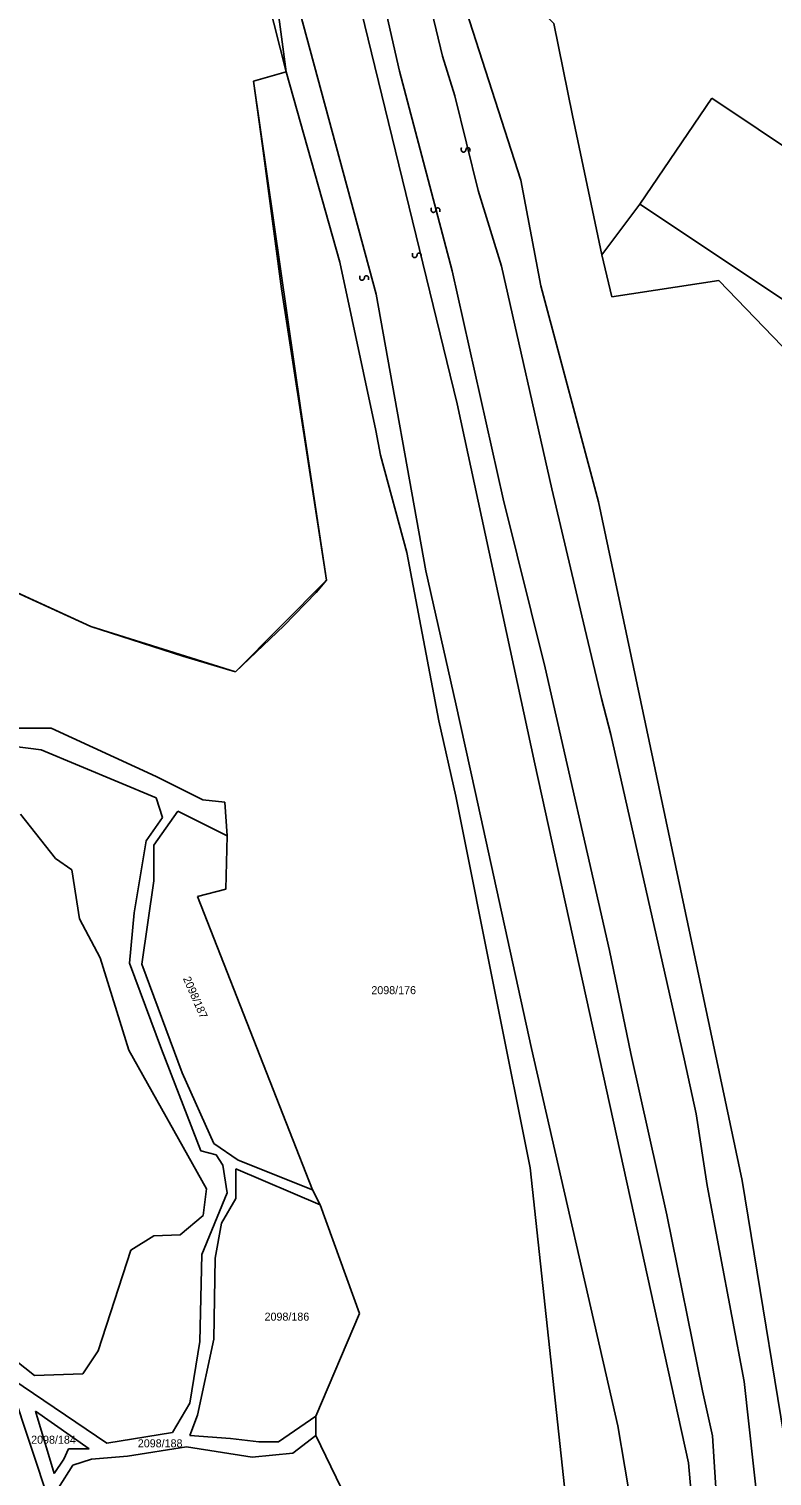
# Model space of a CAD drawing. Extents: x -581999 to -572728, y -1219553 to -1212032.
# Drawn here: x -576541.8 to -576356.3, y -1215550.3 to -1215188.7 of the extents above; entities that cross this region are included whole.
import ezdxf

# ---------------------------------------------------------------- set-up
doc = ezdxf.new("R2010")
doc.units = 0
for name, color, linetype in [('Vrstva 1', 7, 'Continuous'), ('Vrstva 2', 7, 'Continuous'), ('Vrstva 4', 7, 'Continuous'), ('Vrstva 6', 7, 'Continuous'), ('Vrstva 63', 7, 'Continuous')]:
    doc.layers.add(name, color=color, linetype=linetype)

msp = doc.modelspace()

# ---------------------------------------------------------------- linework, layer by layer
at = {"layer": 'Vrstva 1'}
for p, q in [((-576464.128, -1215246.981), (-576477.556, -1215199.417)), ((-576389.262, -1215232.5), (-576371.297, -1215206.02)), ((-576371.297, -1215206.02), (-576283.398, -1215264.997)), ((-576389.262, -1215232.5), (-576398.78, -1215245.128)), ((-576300.08, -1215292.079), (-576389.262, -1215232.5)), ((-576363.682, -1215476.439), (-576399.605, -1215306.843)), ((-576557.013, -1215363.418), (-576536.248, -1215363.418)), ((-576536.248, -1215363.418), (-576510.019, -1215375.463)), ((-576554.804, -1215366.749), (-576538.685, -1215368.799)), ((-576538.685, -1215368.799), (-576510.019, -1215380.845)), ((-576510.019, -1215375.463), (-576498.308, -1215381.361)), ((-576510.019, -1215380.845), (-576508.417, -1215385.718)), ((-576498.308, -1215381.361), (-576492.844, -1215381.874)), ((-576492.844, -1215381.874), (-576492.298, -1215390.331)), ((-576435.174, -1215380.427), (-576424.902, -1215432.113)), ((-576535.155, -1215395.965), (-576543.898, -1215384.945)), ((-576508.417, -1215385.718), (-576512.516, -1215391.612)), ((-576504.592, -1215384.181), (-576510.603, -1215392.638)), ((-576492.298, -1215390.331), (-576504.592, -1215384.181)), ((-576512.516, -1215391.612), (-576515.521, -1215409.552)), ((-576510.603, -1215392.638), (-576510.603, -1215401.607)), ((-576492.571, -1215403.657), (-576492.298, -1215390.331)), ((-576531.057, -1215398.784), (-576535.155, -1215395.965)), ((-576529.144, -1215411.085), (-576531.057, -1215398.784)), ((-576510.603, -1215401.607), (-576513.609, -1215422.365)), ((-576499.675, -1215405.451), (-576492.571, -1215403.657)), ((-576470.987, -1215478.746), (-576499.675, -1215405.451)), ((-576523.953, -1215420.824), (-576529.144, -1215411.085)), ((-576515.521, -1215409.552), (-576516.614, -1215422.109)), ((-576516.85, -1215443.888), (-576523.953, -1215420.824)), ((-576516.614, -1215422.109), (-576508.691, -1215443.636)), ((-576513.609, -1215422.365), (-576503.5, -1215449.53)), ((-576424.902, -1215432.113), (-576416.656, -1215473.31)), ((-576497.451, -1215478.485), (-576516.85, -1215443.888)), ((-576508.691, -1215443.636), (-576498.855, -1215469.007)), ((-576503.5, -1215449.53), (-576495.576, -1215467.213)), ((-576498.855, -1215469.007), (-576495.03, -1215470.032)), ((-576495.576, -1215467.213), (-576489.565, -1215471.314)), ((-576495.03, -1215470.032), (-576493.39, -1215472.595)), ((-576493.39, -1215472.595), (-576492.298, -1215479.514)), ((-576489.565, -1215471.314), (-576470.987, -1215478.746)), ((-576490.112, -1215473.533), (-576469.074, -1215482.502)), ((-576490.112, -1215480.965), (-576490.112, -1215473.533)), ((-576416.656, -1215473.31), (-576402.699, -1215602.274)), ((-576363.682, -1215476.439), (-576341.333, -1215613.154)), ((-576492.298, -1215479.514), (-576498.582, -1215494.891)), ((-576498.271, -1215485.148), (-576497.451, -1215478.485)), ((-576470.987, -1215478.746), (-576469.074, -1215482.502)), ((-576493.664, -1215487.115), (-576490.112, -1215480.965)), ((-576469.074, -1215482.502), (-576459.238, -1215509.667)), ((-576504.008, -1215490.017), (-576498.271, -1215485.148)), ((-576495.303, -1215495.829), (-576493.664, -1215487.115)), ((-576516.303, -1215493.862), (-576510.566, -1215490.274)), ((-576510.566, -1215490.274), (-576504.008, -1215490.017)), ((-576524.5, -1215518.976), (-576516.303, -1215493.862)), ((-576498.582, -1215494.891), (-576499.128, -1215516.674)), ((-576495.576, -1215516.074), (-576495.303, -1215495.829)), ((-576459.238, -1215509.667), (-576470.167, -1215535.295)), ((-576499.675, -1215535.038), (-576495.576, -1215516.074)), ((-576528.282, -1215524.761), (-576524.5, -1215518.976)), ((-576499.128, -1215516.674), (-576501.587, -1215532.05)), ((-576545.811, -1215526.152), (-576522.314, -1215542.041)), ((-576546.084, -1215528.202), (-576536.521, -1215557.161)), ((-576540.111, -1215534.101), (-576526.723, -1215543.495)), ((-576535.466, -1215549.646), (-576540.111, -1215534.101)), ((-576505.959, -1215539.395), (-576501.587, -1215532.05)), ((-576501.587, -1215540.164), (-576499.675, -1215535.038)), ((-576470.167, -1215535.295), (-576479.456, -1215541.702)), ((-576470.167, -1215535.295), (-576470.167, -1215540.164)), ((-576522.314, -1215542.041), (-576505.959, -1215539.395)), ((-576491.478, -1215540.933), (-576501.587, -1215540.164)), ((-576484.374, -1215541.702), (-576491.478, -1215540.933)), ((-576479.456, -1215541.702), (-576484.374, -1215541.702)), ((-576475.905, -1215544.521), (-576470.167, -1215540.164)), ((-576470.167, -1215540.164), (-576446.943, -1215587.831)), ((-576531.914, -1215543.495), (-576533.007, -1215546.058)), ((-576526.723, -1215543.495), (-576531.914, -1215543.495)), ((-576526.177, -1215546.058), (-576517.16, -1215545.289)), ((-576517.16, -1215545.289), (-576502.407, -1215542.983)), ((-576502.407, -1215542.983), (-576486.014, -1215545.546)), ((-576486.014, -1215545.546), (-576475.905, -1215544.521)), ((-576533.007, -1215546.058), (-576535.466, -1215549.646)), ((-576534.373, -1215553.234), (-576530.821, -1215547.596)), ((-576530.821, -1215547.596), (-576526.177, -1215546.058))]:
    msp.add_line(p, q, dxfattribs=at)
for points in [[(-576478.74, -1215253.659), (-576483.432, -1215217.963), (-576485.664, -1215201.807), (-576477.556, -1215199.417), (-576488.208, -1215157.309), (-576495.959, -1215124.039)], [(-576434.448, -1215161.709), (-576433.334, -1215181.756), (-576418.983, -1215226.531), (-576413.941, -1215252.869)], [(-576417.69, -1215180.173), (-576410.735, -1215187.369), (-576406.041, -1215210.386), (-576398.78, -1215245.128), (-576396.235, -1215255.672)], [(-576464.128, -1215246.981), (-576455.164, -1215289.089), (-576454.031, -1215295.181)], [(-576396.235, -1215255.672), (-576369.58, -1215251.556)], [(-576342.504, -1215279.62), (-576369.58, -1215251.556)], [(-576467.513, -1215326.447), (-576478.74, -1215253.659)], [(-576413.941, -1215252.869), (-576399.605, -1215306.843)], [(-576454.031, -1215295.181), (-576447.401, -1215319.553), (-576439.463, -1215361.559), (-576435.174, -1215380.427)], [(-576552.991, -1215325.817), (-576526.273, -1215338.053), (-576503.304, -1215345.467), (-576490.179, -1215349.335)], [(-576470.084, -1215329.511), (-576467.513, -1215326.447)], [(-576490.179, -1215349.335), (-576478.095, -1215337.836), (-576470.084, -1215329.511)], [(-576528.282, -1215524.761), (-576540.346, -1215525.127), (-576569.854, -1215501.806), (-576582.422, -1215491.299), (-576597.176, -1215464.39), (-576606.245, -1215446.424)]]:
    msp.add_lwpolyline(points, dxfattribs=at)
at = {"layer": 'Vrstva 4'}
for p, q in [((-576455.113, -1215255.004), (-576490.849, -1215122.241)), ((-576434.893, -1215282.42), (-576469.406, -1215140.368)), ((-576415.5, -1215372.346), (-576434.893, -1215282.42)), ((-576377.141, -1215546.937), (-576415.5, -1215372.346)), ((-576363.252, -1215526.638), (-576353.704, -1215611.911)), ((-576394.723, -1215537.696), (-576383.746, -1215603.623)), ((-576371.153, -1215540.221), (-576366.516, -1215609.839)), ((-576377.141, -1215546.937), (-576371.818, -1215606.109))]:
    msp.add_line(p, q, dxfattribs=at)
for points in [[(-576473.384, -1215104.17), (-576455.748, -1215170.656), (-576449.273, -1215199.243), (-576436.102, -1215249.165)], [(-576446.522, -1215162.191), (-576438.558, -1215195.561), (-576435.418, -1215205.441)], [(-576435.418, -1215205.441), (-576429.628, -1215229.129), (-576423.786, -1215248.036)], [(-576423.786, -1215248.036), (-576411.244, -1215303.663)], [(-576436.102, -1215249.165), (-576423.377, -1215306.122)], [(-576455.113, -1215255.004), (-576442.664, -1215324.139), (-576435.233, -1215357.323), (-576430.378, -1215379.235)], [(-576423.377, -1215306.122), (-576412.884, -1215348.352)], [(-576411.244, -1215303.663), (-576402.969, -1215338.547), (-576398.819, -1215356.049), (-576396.523, -1215365.027)], [(-576412.884, -1215348.352), (-576396.826, -1215418.944)], [(-576396.523, -1215365.027), (-576383.609, -1215422.043)], [(-576430.378, -1215379.235), (-576416.343, -1215443.494), (-576394.723, -1215537.696)], [(-576396.826, -1215418.944), (-576391.468, -1215444.715), (-576382.538, -1215484.996)], [(-576383.609, -1215422.043), (-576378.209, -1215446.078), (-576375.219, -1215459.756), (-576372.424, -1215477.68)], [(-576372.424, -1215477.68), (-576363.252, -1215526.638)], [(-576382.538, -1215484.996), (-576373.609, -1215528.959)], [(-576373.609, -1215528.959), (-576371.153, -1215540.221)]]:
    msp.add_lwpolyline(points, dxfattribs=at)
at = {"layer": 'Vrstva 6'}
for points in [[(-576431.67, -1215219.379), (-576431.575, -1215218.528), (-576432.305, -1215218.316), (-576432.622, -1215218.57), (-576432.667, -1215218.986), (-576432.818, -1215219.293), (-576433.067, -1215219.46), (-576433.294, -1215219.504), (-576433.557, -1215219.448), (-576433.812, -1215219.184), (-576433.852, -1215218.574), (-576433.782, -1215218.405)], [(-576439.18, -1215234.445), (-576439.085, -1215233.594), (-576439.815, -1215233.382), (-576440.132, -1215233.636), (-576440.177, -1215234.052), (-576440.328, -1215234.359), (-576440.577, -1215234.526), (-576440.804, -1215234.57), (-576441.067, -1215234.514), (-576441.322, -1215234.25), (-576441.362, -1215233.64), (-576441.292, -1215233.471)], [(-576443.873, -1215245.743), (-576443.778, -1215244.892), (-576444.508, -1215244.68), (-576444.825, -1215244.934), (-576444.87, -1215245.35), (-576445.021, -1215245.657), (-576445.27, -1215245.824), (-576445.497, -1215245.868), (-576445.76, -1215245.812), (-576446.015, -1215245.548), (-576446.055, -1215244.938), (-576445.985, -1215244.769)], [(-576457.016, -1215251.393), (-576456.921, -1215250.542), (-576457.651, -1215250.33), (-576457.968, -1215250.584), (-576458.013, -1215251), (-576458.164, -1215251.307), (-576458.413, -1215251.474), (-576458.64, -1215251.518), (-576458.903, -1215251.462), (-576459.158, -1215251.198), (-576459.198, -1215250.588), (-576459.128, -1215250.419)]]:
    msp.add_open_spline(points, degree=2, dxfattribs=at)
at = {"layer": 'Vrstva 63'}
for p, q in [((-576484.57, -1215146.163), (-576477.556, -1215199.417)), ((-576477.556, -1215199.417), (-576485.664, -1215201.807)), ((-576485.664, -1215201.807), (-576473.916, -1215283.99)), ((-576473.916, -1215283.99), (-576467.513, -1215326.447)), ((-576526.273, -1215338.053), (-576552.991, -1215325.817)), ((-576467.513, -1215326.447), (-576490.179, -1215349.335)), ((-576490.179, -1215349.335), (-576526.273, -1215338.053))]:
    msp.add_line(p, q, dxfattribs=at)

# ---------------------------------------------------------------- texts
at = {"layer": 'Vrstva 2'}
msp.add_text('2098/187', height=2, rotation=293.56521, dxfattribs=at).set_placement((-576503.353, -1215425.973))
for s, p in [('2098/176', (-576456.285, -1215429.883)), ('2098/186', (-576482.938, -1215511.45)), ('2098/184', (-576541.205, -1215542.196)), ('2098/188', (-576514.58, -1215543.098))]:
    msp.add_text(s, height=2, dxfattribs=at).set_placement(p)

doc.saveas('drawing.dxf')
